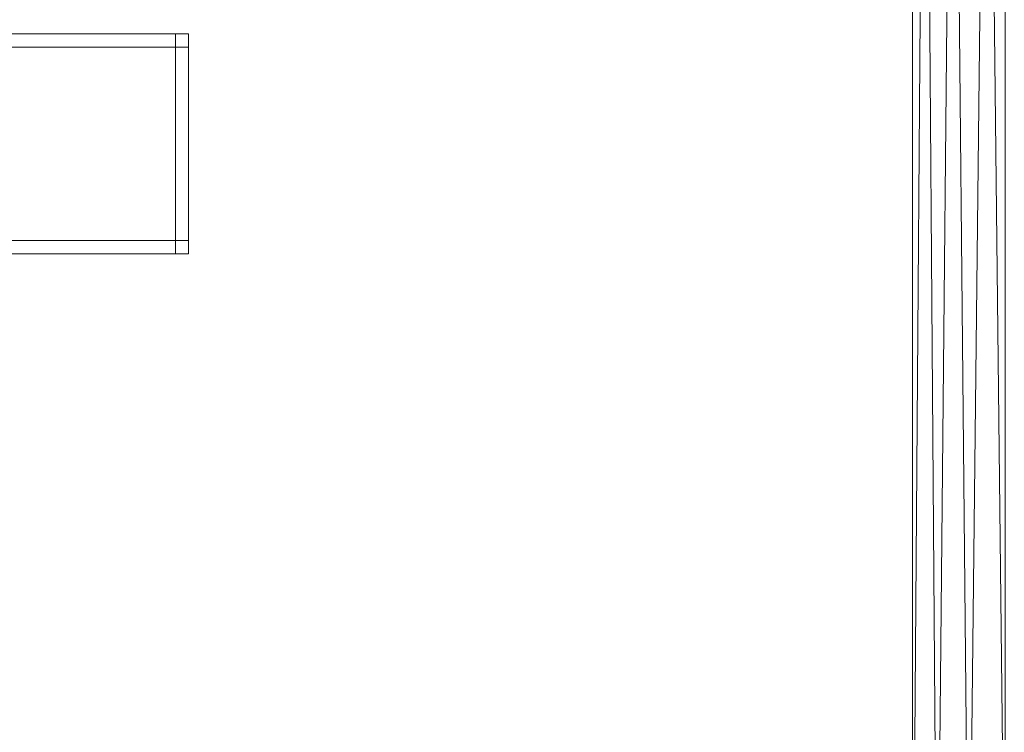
# Model space of a CAD drawing. Header units: millimetres. Extents: x -5914 to -4114, y 1890 to 3540.
# Tile 307 of 387: x -4451 to -4227, y 2405 to 2567. Entities that reach past the tile are written whole.
import ezdxf

# ---------------------------------------------------------------- set-up
doc = ezdxf.new("R2010")
doc.units = ezdxf.units.MM
doc.layers.add('A-GENM', color=13, linetype='Continuous', lineweight=5)

# ---------------------------------------------------------------- blocks, each defined once
blk = doc.blocks.new('Generic Models 3995 - Generic Models 22-428794-_3D_')
at = {"layer": 'A-GENM'}
mesh = blk.add_polyface(dxfattribs=at)
corners = [(-6765.77, 4540.12, 535.85), (-6765.77, 4537.12, 535.85), (-5518.77, 4537.12, 535.85), (-5518.77, 4540.12, 535.85)]
mesh.append_faces([[corners[k] for k in face] for face in [(0, 1, 2, 3)]])
mesh = blk.add_polyface(dxfattribs=at)
corners = [(-6765.77, 4537.12, 533.01), (-6765.77, 4540.12, 533.01), (-5518.77, 4540.12, 533.01), (-5518.77, 4537.12, 533.01)]
mesh.append_faces([[corners[k] for k in face] for face in [(0, 1, 2, 3)]])
mesh = blk.add_polyface(dxfattribs=at)
corners = [(-6765.77, 4540.12, 533.01), (-6765.77, 4540.12, 535.85), (-5518.77, 4540.12, 535.85), (-5518.77, 4540.12, 533.01)]
mesh.append_faces([[corners[k] for k in face] for face in [(3, 0, 1, 2)]])
mesh = blk.add_polyface(dxfattribs=at)
corners = [(-6765.77, 4540.12, 480.69), (-6765.77, 4537.12, 480.69), (-5518.77, 4537.12, 480.69), (-5518.77, 4540.12, 480.69)]
mesh.append_faces([[corners[k] for k in face] for face in [(0, 1, 2, 3)]])
mesh = blk.add_polyface(dxfattribs=at)
corners = [(-6765.77, 4537.12, 477.85), (-6765.77, 4540.12, 477.85), (-5518.77, 4540.12, 477.85), (-5518.77, 4537.12, 477.85)]
mesh.append_faces([[corners[k] for k in face] for face in [(0, 1, 2, 3)]])
mesh = blk.add_polyface(dxfattribs=at)
corners = [(-6765.77, 4540.12, 477.85), (-6765.77, 4540.12, 480.69), (-5518.77, 4540.12, 480.69), (-5518.77, 4540.12, 477.85)]
mesh.append_faces([[corners[k] for k in face] for face in [(3, 0, 1, 2)]])
mesh = blk.add_polyface(dxfattribs=at)
corners = [(-5518.77, 4540.12, 535.85), (-5518.77, 4537.12, 535.85), (-5518.77, 4537.12, 533.01), (-5518.77, 4540.12, 533.01)]
mesh.append_faces([[corners[k] for k in face] for face in [(1, 2, 3, 0)]])
mesh = blk.add_polyface(dxfattribs=at)
corners = [(-5518.77, 4540.12, 480.69), (-5518.77, 4537.12, 480.69), (-5518.77, 4537.12, 477.85), (-5518.77, 4540.12, 477.85)]
mesh.append_faces([[corners[k] for k in face] for face in [(1, 2, 3, 0)]])
mesh = blk.add_polyface(dxfattribs=at)
corners = [(-6765.77, 4537.12, 535.85), (-6765.77, 4537.12, 533.01), (-5518.77, 4537.12, 533.01), (-5518.77, 4537.12, 535.85)]
mesh.append_faces([[corners[k] for k in face] for face in [(3, 0, 1, 2)]])
mesh = blk.add_polyface(dxfattribs=at)
corners = [(-6765.77, 4537.12, 480.69), (-6765.77, 4537.12, 477.85), (-5518.77, 4537.12, 477.85), (-5518.77, 4537.12, 480.69)]
mesh.append_faces([[corners[k] for k in face] for face in [(3, 0, 1, 2)]])
mesh = blk.add_polyface(dxfattribs=at)
corners = [(-6765.77, 4493.12, 480.69), (-6765.77, 4490.12, 480.69), (-5518.77, 4490.12, 480.69), (-5518.77, 4493.12, 480.69)]
mesh.append_faces([[corners[k] for k in face] for face in [(0, 1, 2, 3)]])
mesh = blk.add_polyface(dxfattribs=at)
corners = [(-6765.77, 4490.12, 477.85), (-6765.77, 4493.12, 477.85), (-5518.77, 4493.12, 477.85), (-5518.77, 4490.12, 477.85)]
mesh.append_faces([[corners[k] for k in face] for face in [(0, 1, 2, 3)]])
mesh = blk.add_polyface(dxfattribs=at)
corners = [(-6765.77, 4493.12, 477.85), (-6765.77, 4493.12, 480.69), (-5518.77, 4493.12, 480.69), (-5518.77, 4493.12, 477.85)]
mesh.append_faces([[corners[k] for k in face] for face in [(3, 0, 1, 2)]])
mesh = blk.add_polyface(dxfattribs=at)
corners = [(-6765.77, 4493.12, 535.85), (-6765.77, 4490.12, 535.85), (-5518.77, 4490.12, 535.85), (-5518.77, 4493.12, 535.85)]
mesh.append_faces([[corners[k] for k in face] for face in [(0, 1, 2, 3)]])
mesh = blk.add_polyface(dxfattribs=at)
corners = [(-6765.77, 4490.12, 533.01), (-6765.77, 4493.12, 533.01), (-5518.77, 4493.12, 533.01), (-5518.77, 4490.12, 533.01)]
mesh.append_faces([[corners[k] for k in face] for face in [(0, 1, 2, 3)]])
mesh = blk.add_polyface(dxfattribs=at)
corners = [(-6765.77, 4493.12, 533.01), (-6765.77, 4493.12, 535.85), (-5518.77, 4493.12, 535.85), (-5518.77, 4493.12, 533.01)]
mesh.append_faces([[corners[k] for k in face] for face in [(3, 0, 1, 2)]])
mesh = blk.add_polyface(dxfattribs=at)
corners = [(-5518.77, 4493.12, 480.69), (-5518.77, 4490.12, 480.69), (-5518.77, 4490.12, 477.85), (-5518.77, 4493.12, 477.85)]
mesh.append_faces([[corners[k] for k in face] for face in [(1, 2, 3, 0)]])
mesh = blk.add_polyface(dxfattribs=at)
corners = [(-5518.77, 4493.12, 535.85), (-5518.77, 4490.12, 535.85), (-5518.77, 4490.12, 533.01), (-5518.77, 4493.12, 533.01)]
mesh.append_faces([[corners[k] for k in face] for face in [(1, 2, 3, 0)]])
mesh = blk.add_polyface(dxfattribs=at)
corners = [(-6765.77, 4490.12, 480.69), (-6765.77, 4490.12, 477.85), (-5518.77, 4490.12, 477.85), (-5518.77, 4490.12, 480.69)]
mesh.append_faces([[corners[k] for k in face] for face in [(3, 0, 1, 2)]])
mesh = blk.add_polyface(dxfattribs=at)
corners = [(-6765.77, 4490.12, 535.85), (-6765.77, 4490.12, 533.01), (-5518.77, 4490.12, 533.01), (-5518.77, 4490.12, 535.85)]
mesh.append_faces([[corners[k] for k in face] for face in [(3, 0, 1, 2)]])
blk = doc.blocks.new('Generic Models 4015 - Generic Models 22-429197-_3D_')
at = {"layer": 'A-GENM'}
mesh = blk.add_polyface(dxfattribs=at)
corners = [(-6765.77, 4540.12, 535.85), (-6765.77, 4537.12, 535.85), (-5515.77, 4537.12, 535.85), (-5515.77, 4540.12, 535.85)]
mesh.append_faces([[corners[k] for k in face] for face in [(0, 1, 2, 3)]])
mesh = blk.add_polyface(dxfattribs=at)
corners = [(-6765.77, 4537.12, 533.01), (-6765.77, 4540.12, 533.01), (-5515.77, 4540.12, 533.01), (-5515.77, 4537.12, 533.01)]
mesh.append_faces([[corners[k] for k in face] for face in [(0, 1, 2, 3)]])
mesh = blk.add_polyface(dxfattribs=at)
corners = [(-6765.77, 4540.12, 533.01), (-6765.77, 4540.12, 535.85), (-5515.77, 4540.12, 535.85), (-5515.77, 4540.12, 533.01)]
mesh.append_faces([[corners[k] for k in face] for face in [(0, 1, 2, 3)]])
mesh = blk.add_polyface(dxfattribs=at)
corners = [(-6765.77, 4540.12, 480.69), (-6765.77, 4537.12, 480.69), (-5515.77, 4537.12, 480.69), (-5515.77, 4540.12, 480.69)]
mesh.append_faces([[corners[k] for k in face] for face in [(0, 1, 2, 3)]])
mesh = blk.add_polyface(dxfattribs=at)
corners = [(-6765.77, 4537.12, 477.85), (-6765.77, 4540.12, 477.85), (-5515.77, 4540.12, 477.85), (-5515.77, 4537.12, 477.85)]
mesh.append_faces([[corners[k] for k in face] for face in [(0, 1, 2, 3)]])
mesh = blk.add_polyface(dxfattribs=at)
corners = [(-6765.77, 4540.12, 477.85), (-6765.77, 4540.12, 480.69), (-5515.77, 4540.12, 480.69), (-5515.77, 4540.12, 477.85)]
mesh.append_faces([[corners[k] for k in face] for face in [(0, 1, 2, 3)]])
mesh = blk.add_polyface(dxfattribs=at)
corners = [(-5515.77, 4540.12, 535.85), (-5515.77, 4537.12, 535.85), (-5515.77, 4537.12, 533.01), (-5515.77, 4540.12, 533.01)]
mesh.append_faces([[corners[k] for k in face] for face in [(1, 2, 3, 0)]])
mesh = blk.add_polyface(dxfattribs=at)
corners = [(-5515.77, 4540.12, 480.69), (-5515.77, 4537.12, 480.69), (-5515.77, 4537.12, 477.85), (-5515.77, 4540.12, 477.85)]
mesh.append_faces([[corners[k] for k in face] for face in [(1, 2, 3, 0)]])
mesh = blk.add_polyface(dxfattribs=at)
corners = [(-6765.77, 4537.12, 535.85), (-6765.77, 4537.12, 533.01), (-5515.77, 4537.12, 533.01), (-5515.77, 4537.12, 535.85)]
mesh.append_faces([[corners[k] for k in face] for face in [(0, 1, 2, 3)]])
mesh = blk.add_polyface(dxfattribs=at)
corners = [(-6765.77, 4537.12, 480.69), (-6765.77, 4537.12, 477.85), (-5515.77, 4537.12, 477.85), (-5515.77, 4537.12, 480.69)]
mesh.append_faces([[corners[k] for k in face] for face in [(0, 1, 2, 3)]])
mesh = blk.add_polyface(dxfattribs=at)
corners = [(-6765.77, 4493.12, 480.69), (-6765.77, 4490.12, 480.69), (-5515.77, 4490.12, 480.69), (-5515.77, 4493.12, 480.69)]
mesh.append_faces([[corners[k] for k in face] for face in [(0, 1, 2, 3)]])
mesh = blk.add_polyface(dxfattribs=at)
corners = [(-6765.77, 4490.12, 477.85), (-6765.77, 4493.12, 477.85), (-5515.77, 4493.12, 477.85), (-5515.77, 4490.12, 477.85)]
mesh.append_faces([[corners[k] for k in face] for face in [(0, 1, 2, 3)]])
mesh = blk.add_polyface(dxfattribs=at)
corners = [(-6765.77, 4493.12, 477.85), (-6765.77, 4493.12, 480.69), (-5515.77, 4493.12, 480.69), (-5515.77, 4493.12, 477.85)]
mesh.append_faces([[corners[k] for k in face] for face in [(0, 1, 2, 3)]])
mesh = blk.add_polyface(dxfattribs=at)
corners = [(-6765.77, 4493.12, 535.85), (-6765.77, 4490.12, 535.85), (-5515.77, 4490.12, 535.85), (-5515.77, 4493.12, 535.85)]
mesh.append_faces([[corners[k] for k in face] for face in [(0, 1, 2, 3)]])
mesh = blk.add_polyface(dxfattribs=at)
corners = [(-6765.77, 4490.12, 533.01), (-6765.77, 4493.12, 533.01), (-5515.77, 4493.12, 533.01), (-5515.77, 4490.12, 533.01)]
mesh.append_faces([[corners[k] for k in face] for face in [(0, 1, 2, 3)]])
mesh = blk.add_polyface(dxfattribs=at)
corners = [(-6765.77, 4493.12, 533.01), (-6765.77, 4493.12, 535.85), (-5515.77, 4493.12, 535.85), (-5515.77, 4493.12, 533.01)]
mesh.append_faces([[corners[k] for k in face] for face in [(0, 1, 2, 3)]])
mesh = blk.add_polyface(dxfattribs=at)
corners = [(-5515.77, 4493.12, 480.69), (-5515.77, 4490.12, 480.69), (-5515.77, 4490.12, 477.85), (-5515.77, 4493.12, 477.85)]
mesh.append_faces([[corners[k] for k in face] for face in [(1, 2, 3, 0)]])
mesh = blk.add_polyface(dxfattribs=at)
corners = [(-5515.77, 4493.12, 535.85), (-5515.77, 4490.12, 535.85), (-5515.77, 4490.12, 533.01), (-5515.77, 4493.12, 533.01)]
mesh.append_faces([[corners[k] for k in face] for face in [(1, 2, 3, 0)]])
mesh = blk.add_polyface(dxfattribs=at)
corners = [(-6765.77, 4490.12, 480.69), (-6765.77, 4490.12, 477.85), (-5515.77, 4490.12, 477.85), (-5515.77, 4490.12, 480.69)]
mesh.append_faces([[corners[k] for k in face] for face in [(0, 1, 2, 3)]])
mesh = blk.add_polyface(dxfattribs=at)
corners = [(-6765.77, 4490.12, 535.85), (-6765.77, 4490.12, 533.01), (-5515.77, 4490.12, 533.01), (-5515.77, 4490.12, 535.85)]
mesh.append_faces([[corners[k] for k in face] for face in [(0, 1, 2, 3)]])
blk = doc.blocks.new('Generic Models 4033 - Generic Models 62-429513-_3D_')
at = {"layer": 'A-GENM'}
mesh = blk.add_polyface(dxfattribs=at)
corners = [(-5592.12, 4493.12, 608.35), (-5592.12, 4493.12, 553.35), (-5592.12, 4537.12, 553.35), (-5592.12, 4537.12, 608.35), (-5592.12, 4540.12, 608.35), (-5592.12, 4540.12, 550.35), (-5592.12, 4490.12, 550.35), (-5592.12, 4490.12, 608.35)]
mesh.append_faces([[corners[k] for k in face] for face in [(1, 2, 5, 6)]], dxfattribs={"vtx1": -1, "vtx3": -1})
mesh.append_faces([[corners[k] for k in face] for face in [(7, 0, 1, 6)]], dxfattribs={"vtx2": -1})
mesh.append_faces([[corners[k] for k in face] for face in [(2, 3, 4, 5)]], dxfattribs={"vtx3": -1})
mesh = blk.add_polyface(dxfattribs=at)
corners = [(-5592.12, 4490.12, 550.35), (-5592.12, 4540.12, 550.35), (-5589.12, 4540.12, 550.35), (-5589.12, 4490.12, 550.35)]
mesh.append_faces([[corners[k] for k in face] for face in [(0, 1, 2, 3)]])
mesh = blk.add_polyface(dxfattribs=at)
corners = [(-5592.12, 4540.12, 550.35), (-5592.12, 4540.12, 608.35), (-5589.12, 4540.12, 608.35), (-5589.12, 4540.12, 550.35)]
mesh.append_faces([[corners[k] for k in face] for face in [(0, 1, 2, 3)]])
mesh = blk.add_polyface(dxfattribs=at)
corners = [(-5592.12, 4540.12, 608.35), (-5592.12, 4537.12, 608.35), (-5589.12, 4537.12, 608.35), (-5589.12, 4540.12, 608.35)]
mesh.append_faces([[corners[k] for k in face] for face in [(0, 1, 2, 3)]])
mesh = blk.add_polyface(dxfattribs=at)
corners = [(-5589.12, 4493.12, 608.35), (-5589.12, 4490.12, 608.35), (-5589.12, 4490.12, 550.35), (-5589.12, 4540.12, 550.35), (-5589.12, 4540.12, 608.35), (-5589.12, 4537.12, 608.35), (-5589.12, 4537.12, 553.35), (-5589.12, 4493.12, 553.35)]
mesh.append_faces([[corners[k] for k in face] for face in [(6, 3, 4, 5)]], dxfattribs={"vtx0": -1})
mesh.append_faces([[corners[k] for k in face] for face in [(3, 6, 7, 2)]], dxfattribs={"vtx0": -1, "vtx2": -1})
mesh.append_faces([[corners[k] for k in face] for face in [(1, 2, 7, 0)]], dxfattribs={"vtx1": -1})
mesh = blk.add_polyface(dxfattribs=at)
corners = [(-5592.12, 4537.12, 608.35), (-5592.12, 4537.12, 553.35), (-5589.12, 4537.12, 553.35), (-5589.12, 4537.12, 608.35)]
mesh.append_faces([[corners[k] for k in face] for face in [(0, 1, 2, 3)]])
mesh = blk.add_polyface(dxfattribs=at)
corners = [(-5592.12, 4537.12, 553.35), (-5592.12, 4493.12, 553.35), (-5589.12, 4493.12, 553.35), (-5589.12, 4537.12, 553.35)]
mesh.append_faces([[corners[k] for k in face] for face in [(0, 1, 2, 3)]])
mesh = blk.add_polyface(dxfattribs=at)
corners = [(-5592.12, 4493.12, 608.35), (-5592.12, 4490.12, 608.35), (-5589.12, 4490.12, 608.35), (-5589.12, 4493.12, 608.35)]
mesh.append_faces([[corners[k] for k in face] for face in [(0, 1, 2, 3)]])
mesh = blk.add_polyface(dxfattribs=at)
corners = [(-5592.12, 4493.12, 553.35), (-5592.12, 4493.12, 608.35), (-5589.12, 4493.12, 608.35), (-5589.12, 4493.12, 553.35)]
mesh.append_faces([[corners[k] for k in face] for face in [(0, 1, 2, 3)]])
mesh = blk.add_polyface(dxfattribs=at)
corners = [(-5592.12, 4490.12, 608.35), (-5592.12, 4490.12, 550.35), (-5589.12, 4490.12, 550.35), (-5589.12, 4490.12, 608.35)]
mesh.append_faces([[corners[k] for k in face] for face in [(0, 1, 2, 3)]])
blk = doc.blocks.new('Generic Models 4034 - Generic Models 62-429529-_3D_')
at = {"layer": 'A-GENM'}
mesh = blk.add_polyface(dxfattribs=at)
corners = [(-5592.12, 4493.12, 608.35), (-5592.12, 4493.12, 553.35), (-5592.12, 4537.12, 553.35), (-5592.12, 4537.12, 608.35), (-5592.12, 4540.12, 608.35), (-5592.12, 4540.12, 550.35), (-5592.12, 4490.12, 550.35), (-5592.12, 4490.12, 608.35)]
mesh.append_faces([[corners[k] for k in face] for face in [(1, 2, 5, 6)]], dxfattribs={"vtx1": -1, "vtx3": -1})
mesh.append_faces([[corners[k] for k in face] for face in [(7, 0, 1, 6)]], dxfattribs={"vtx2": -1})
mesh.append_faces([[corners[k] for k in face] for face in [(2, 3, 4, 5)]], dxfattribs={"vtx3": -1})
mesh = blk.add_polyface(dxfattribs=at)
corners = [(-5592.12, 4490.12, 550.35), (-5592.12, 4540.12, 550.35), (-5589.12, 4540.12, 550.35), (-5589.12, 4490.12, 550.35)]
mesh.append_faces([[corners[k] for k in face] for face in [(0, 1, 2, 3)]])
mesh = blk.add_polyface(dxfattribs=at)
corners = [(-5592.12, 4540.12, 550.35), (-5592.12, 4540.12, 608.35), (-5589.12, 4540.12, 608.35), (-5589.12, 4540.12, 550.35)]
mesh.append_faces([[corners[k] for k in face] for face in [(0, 1, 2, 3)]])
mesh = blk.add_polyface(dxfattribs=at)
corners = [(-5592.12, 4540.12, 608.35), (-5592.12, 4537.12, 608.35), (-5589.12, 4537.12, 608.35), (-5589.12, 4540.12, 608.35)]
mesh.append_faces([[corners[k] for k in face] for face in [(0, 1, 2, 3)]])
mesh = blk.add_polyface(dxfattribs=at)
corners = [(-5589.12, 4493.12, 608.35), (-5589.12, 4490.12, 608.35), (-5589.12, 4490.12, 550.35), (-5589.12, 4540.12, 550.35), (-5589.12, 4540.12, 608.35), (-5589.12, 4537.12, 608.35), (-5589.12, 4537.12, 553.35), (-5589.12, 4493.12, 553.35)]
mesh.append_faces([[corners[k] for k in face] for face in [(6, 3, 4, 5)]], dxfattribs={"vtx0": -1})
mesh.append_faces([[corners[k] for k in face] for face in [(3, 6, 7, 2)]], dxfattribs={"vtx0": -1, "vtx2": -1})
mesh.append_faces([[corners[k] for k in face] for face in [(1, 2, 7, 0)]], dxfattribs={"vtx1": -1})
mesh = blk.add_polyface(dxfattribs=at)
corners = [(-5592.12, 4537.12, 608.35), (-5592.12, 4537.12, 553.35), (-5589.12, 4537.12, 553.35), (-5589.12, 4537.12, 608.35)]
mesh.append_faces([[corners[k] for k in face] for face in [(0, 1, 2, 3)]])
mesh = blk.add_polyface(dxfattribs=at)
corners = [(-5592.12, 4537.12, 553.35), (-5592.12, 4493.12, 553.35), (-5589.12, 4493.12, 553.35), (-5589.12, 4537.12, 553.35)]
mesh.append_faces([[corners[k] for k in face] for face in [(0, 1, 2, 3)]])
mesh = blk.add_polyface(dxfattribs=at)
corners = [(-5592.12, 4493.12, 608.35), (-5592.12, 4490.12, 608.35), (-5589.12, 4490.12, 608.35), (-5589.12, 4493.12, 608.35)]
mesh.append_faces([[corners[k] for k in face] for face in [(0, 1, 2, 3)]])
mesh = blk.add_polyface(dxfattribs=at)
corners = [(-5592.12, 4493.12, 553.35), (-5592.12, 4493.12, 608.35), (-5589.12, 4493.12, 608.35), (-5589.12, 4493.12, 553.35)]
mesh.append_faces([[corners[k] for k in face] for face in [(0, 1, 2, 3)]])
mesh = blk.add_polyface(dxfattribs=at)
corners = [(-5592.12, 4490.12, 608.35), (-5592.12, 4490.12, 550.35), (-5589.12, 4490.12, 550.35), (-5589.12, 4490.12, 608.35)]
mesh.append_faces([[corners[k] for k in face] for face in [(0, 1, 2, 3)]])
blk = doc.blocks.new('Generic Models 4045 - Generic Models 1065-429672-_3D_')
at = {"layer": 'A-GENM'}
mesh = blk.add_polyface(dxfattribs=at)
corners = [(62541.07, -60095.55, 901.04), (62535.49, -60102.59, 901.04), (62528.31, -60107.98, 901.04), (62519.98, -60111.37, 901.04), (62511.07, -60112.52, 901.04), (62502.16, -60111.37, 901.04), (62493.84, -60107.98, 901.04), (62486.65, -60102.59, 901.04), (62481.07, -60095.55, 901.04), (62481.07, -60863.24, 901.04), (62486.65, -60856.2, 901.04), (62493.84, -60850.81, 901.04), (62502.16, -60847.43, 901.04), (62511.07, -60846.27, 901.04), (62519.98, -60847.43, 901.04), (62528.31, -60850.81, 901.04), (62535.49, -60856.2, 901.04), (62541.07, -60863.24, 901.04)]
mesh.append_faces([[corners[k] for k in face] for face in [(5, 12, 13, 4)]], dxfattribs={"vtx0": -1, "vtx2": -1})
mesh.append_faces([[corners[k] for k in face] for face in [(9, 10, 8)]], dxfattribs={"vtx1": -1})
mesh.append_faces([[corners[k] for k in face] for face in [(5, 6, 12)]], dxfattribs={"vtx1": -1, "vtx2": -1})
mesh.append_faces([[corners[k] for k in face] for face in [(14, 15, 2, 3), (15, 16, 1, 2), (11, 12, 6, 7), (10, 11, 7, 8), (13, 14, 3, 4)]], dxfattribs={"vtx1": -1, "vtx3": -1})
mesh.append_faces([[corners[k] for k in face] for face in [(16, 17, 0, 1)]], dxfattribs={"vtx3": -1})
mesh = blk.add_polyface(dxfattribs=at)
corners = [(62541.07, -60095.55, 828.04), (62541.07, -60863.24, 828.04), (62535.49, -60856.2, 828.04), (62528.31, -60850.81, 828.04), (62519.98, -60847.43, 828.04), (62511.07, -60846.27, 828.04), (62502.16, -60847.43, 828.04), (62493.84, -60850.81, 828.04), (62486.65, -60856.2, 828.04), (62481.07, -60863.24, 828.04), (62481.07, -60095.55, 828.04), (62486.65, -60102.59, 828.04), (62493.84, -60107.98, 828.04), (62502.16, -60111.37, 828.04), (62511.07, -60112.52, 828.04), (62519.98, -60111.37, 828.04), (62528.31, -60107.98, 828.04), (62535.49, -60102.59, 828.04)]
mesh.append_faces([[corners[k] for k in face] for face in [(6, 13, 14, 5)]], dxfattribs={"vtx0": -1, "vtx2": -1})
mesh.append_faces([[corners[k] for k in face] for face in [(10, 11, 9)]], dxfattribs={"vtx1": -1})
mesh.append_faces([[corners[k] for k in face] for face in [(6, 7, 13)]], dxfattribs={"vtx1": -1, "vtx2": -1})
mesh.append_faces([[corners[k] for k in face] for face in [(15, 16, 3, 4), (16, 17, 2, 3), (12, 13, 7, 8), (11, 12, 8, 9), (14, 15, 4, 5)]], dxfattribs={"vtx1": -1, "vtx3": -1})
mesh.append_faces([[corners[k] for k in face] for face in [(17, 0, 1, 2)]], dxfattribs={"vtx3": -1})
mesh = blk.add_polyface(dxfattribs=at)
corners = [(62481.07, -60863.24, 901.04), (62481.07, -60095.55, 901.04), (62481.07, -60095.55, 828.04), (62481.07, -60863.24, 828.04)]
mesh.append_faces([[corners[k] for k in face] for face in [(0, 1, 2, 3)]])
blk = doc.blocks.new('Generic Models 4046 - Generic Models 1-429680-_3D_')
at = {"layer": 'A-GENM'}
mesh = blk.add_polyface(dxfattribs=at)
corners = [(-13546.03, 4877.12, 1181.2), (-14246.03, 4877.12, 1181.2), (-14246.03, 4077.12, 1181.2), (-12446.03, 4077.12, 1181.2), (-12446.03, 4877.12, 1181.2), (-13146.03, 4877.12, 1181.2), (-13158.97, 4875.42, 1181.2), (-13171.03, 4870.43, 1181.2), (-13181.38, 4862.48, 1181.2), (-13207.95, 4835.91, 1181.2), (-13214.16, 4831.14, 1181.2), (-13221.4, 4828.15, 1181.2), (-13229.16, 4827.12, 1181.2), (-13462.89, 4827.12, 1181.2), (-13470.66, 4828.15, 1181.2), (-13477.89, 4831.14, 1181.2), (-13484.1, 4835.91, 1181.2), (-13510.67, 4862.48, 1181.2), (-13521.03, 4870.43, 1181.2), (-13533.09, 4875.42, 1181.2)]
mesh.append_faces([[corners[k] for k in face] for face in [(0, 18, 19), (2, 0, 1)]], dxfattribs={"vtx0": -1})
mesh.append_faces([[corners[k] for k in face] for face in [(9, 5, 8), (15, 2, 14), (13, 2, 12)]], dxfattribs={"vtx0": -1, "vtx1": -1})
mesh.append_faces([[corners[k] for k in face] for face in [(3, 11, 12, 2)]], dxfattribs={"vtx0": -1, "vtx2": -1})
mesh.append_faces([[corners[k] for k in face] for face in [(2, 15, 16, 0)]], dxfattribs={"vtx0": -1, "vtx2": -1, "vtx3": -1})
mesh.append_faces([[corners[k] for k in face] for face in [(7, 8, 5, 6)]], dxfattribs={"vtx1": -1})
mesh.append_faces([[corners[k] for k in face] for face in [(10, 11, 3), (17, 18, 0, 16), (13, 14, 2)]], dxfattribs={"vtx1": -1, "vtx2": -1})
mesh.append_faces([[corners[k] for k in face] for face in [(9, 10, 3, 5)]], dxfattribs={"vtx1": -1, "vtx2": -1, "vtx3": -1})
mesh.append_faces([[corners[k] for k in face] for face in [(3, 4, 5)]], dxfattribs={"vtx2": -1})
mesh = blk.add_polyface(dxfattribs=at)
corners = [(-13546.03, 4877.12, 1156.2), (-13533.09, 4875.42, 1156.2), (-13521.03, 4870.43, 1156.2), (-13510.67, 4862.48, 1156.2), (-13484.1, 4835.91, 1156.2), (-13477.89, 4831.14, 1156.2), (-13470.66, 4828.15, 1156.2), (-13462.89, 4827.12, 1156.2), (-13229.16, 4827.12, 1156.2), (-13221.4, 4828.15, 1156.2), (-13214.16, 4831.14, 1156.2), (-13207.95, 4835.91, 1156.2), (-13181.38, 4862.48, 1156.2), (-13171.03, 4870.43, 1156.2), (-13158.97, 4875.42, 1156.2), (-13146.03, 4877.12, 1156.2), (-12446.03, 4877.12, 1156.2), (-12446.03, 4077.12, 1156.2), (-14246.03, 4077.12, 1156.2), (-14246.03, 4877.12, 1156.2)]
mesh.append_faces([[corners[k] for k in face] for face in [(15, 13, 14), (17, 15, 16)]], dxfattribs={"vtx0": -1})
mesh.append_faces([[corners[k] for k in face] for face in [(4, 0, 3), (10, 17, 9), (8, 17, 7)]], dxfattribs={"vtx0": -1, "vtx1": -1})
mesh.append_faces([[corners[k] for k in face] for face in [(18, 6, 7, 17)]], dxfattribs={"vtx0": -1, "vtx2": -1})
mesh.append_faces([[corners[k] for k in face] for face in [(17, 10, 11, 15)]], dxfattribs={"vtx0": -1, "vtx2": -1, "vtx3": -1})
mesh.append_faces([[corners[k] for k in face] for face in [(2, 3, 0, 1)]], dxfattribs={"vtx1": -1})
mesh.append_faces([[corners[k] for k in face] for face in [(5, 6, 18), (12, 13, 15, 11), (8, 9, 17)]], dxfattribs={"vtx1": -1, "vtx2": -1})
mesh.append_faces([[corners[k] for k in face] for face in [(4, 5, 18, 0)]], dxfattribs={"vtx1": -1, "vtx2": -1, "vtx3": -1})
mesh.append_faces([[corners[k] for k in face] for face in [(18, 19, 0)]], dxfattribs={"vtx2": -1})

msp = doc.modelspace()

# ---------------------------------------------------------------- block references
at = {"layer": 'A-GENM'}
for name, p in [('Generic Models 4045 - Generic Models 1065-429672-_3D_', (-66729.35, 63194.81, -501.04)), ('Generic Models 4046 - Generic Models 1-429680-_3D_', (8331.74, -2186.71, -131.17)), ('Generic Models 3995 - Generic Models 22-428794-_3D_', (1103.03, -1976.21, 343.82)), ('Generic Models 4015 - Generic Models 22-429197-_3D_', (1103.03, -1976.21, 441.32)), ('Generic Models 4033 - Generic Models 62-429513-_3D_', (1176.39, -1976.21, 271.32)), ('Generic Models 4034 - Generic Models 62-429529-_3D_', (1176.39, -1976.21, 368.82))]:
    msp.add_blockref(name, p, dxfattribs=at)

doc.saveas('drawing.dxf')
